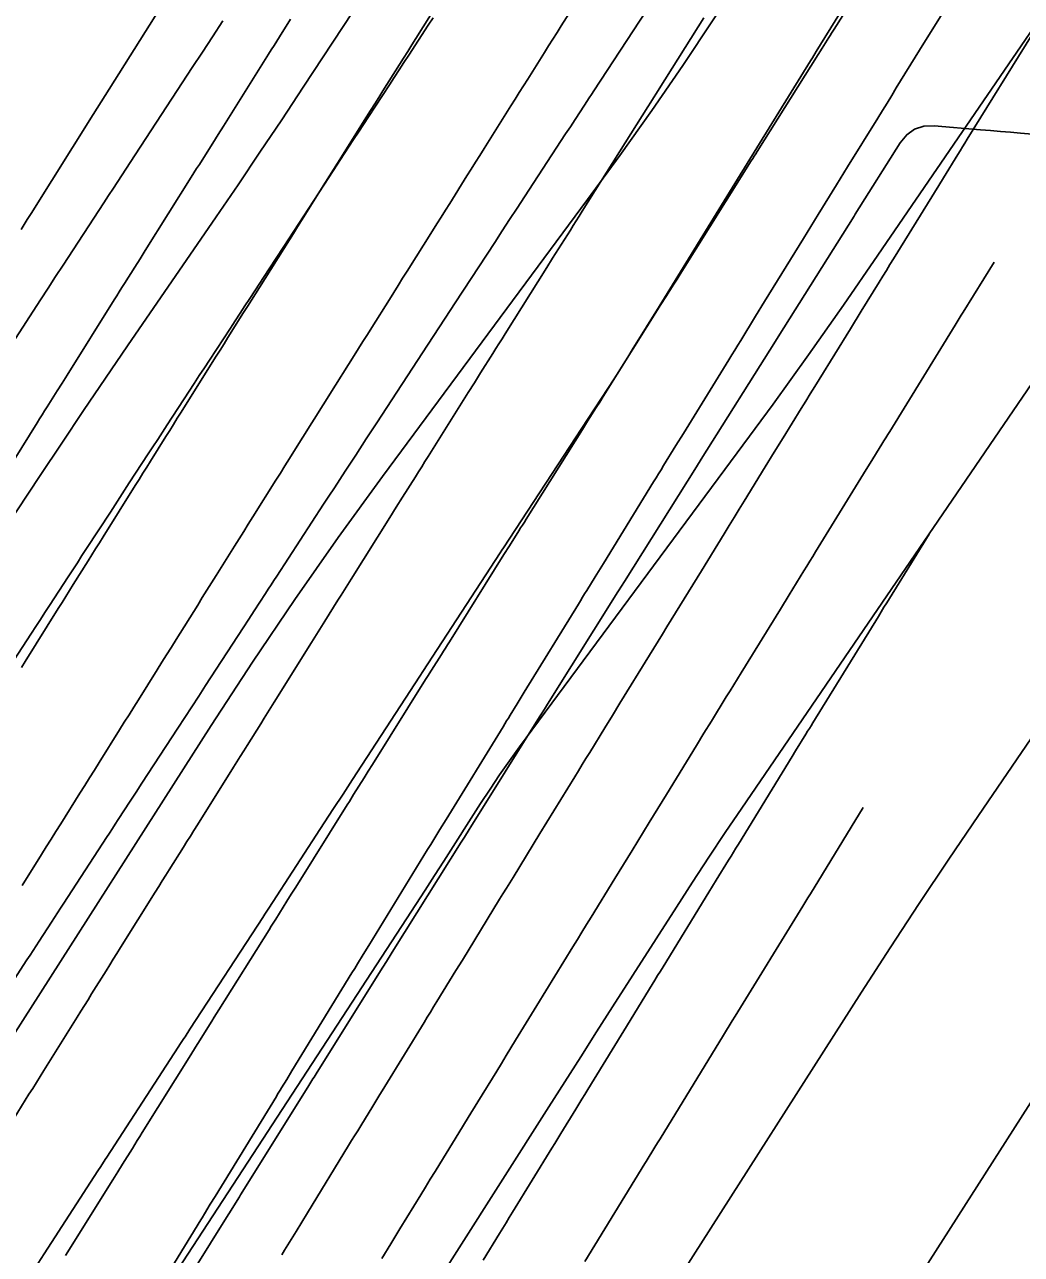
# Model space of a CAD drawing. Extents: x 1005228 to 1008882, y 1883389 to 1885754.
# Drawn here: x 1008650.38 to 1008684.62, y 1885305.69 to 1885347.93 of the extents above; entities that cross this region are included whole.
import ezdxf

# ---------------------------------------------------------------- set-up
doc = ezdxf.new("R2010")
doc.units = 0
for name, color, linetype in [('ATDIMS', 7, 'Continuous'), ('C-ANNO-NOTE', 7, 'Continuous'), ('S_BRIDGE', 7, 'Continuous'), ('TSOBSTACLE', 7, 'Continuous')]:
    doc.layers.add(name, color=color, linetype=linetype)

msp = doc.modelspace()

# ---------------------------------------------------------------- linework, layer by layer
at = {"layer": 'ATDIMS'}
for points in [[(1008664.415, 1885348.162), (1008664.247, 1885347.906), (1008663.578, 1885346.882), (1008663.411, 1885346.627), (1008663.243, 1885346.371), (1008663.076, 1885346.115), (1008662.909, 1885345.859), (1008662.189, 1885344.758), (1008662.018, 1885344.497), (1008661.848, 1885344.237), (1008661.677, 1885343.976), (1008661.506, 1885343.715), (1008660.824, 1885342.671), (1008660.654, 1885342.411), (1008660.483, 1885342.15), (1008660.312, 1885341.889), (1008660.142, 1885341.628), (1008659.28, 1885340.31), (1008658.78, 1885339.545), (1008658.113, 1885338.525), (1008657.946, 1885338.27), (1008657.78, 1885338.015), (1008657.613, 1885337.759), (1008657.446, 1885337.504), (1008656.73, 1885336.408), (1008656.555, 1885336.14), (1008656.38, 1885335.873), (1008656.205, 1885335.605), (1008656.03, 1885335.337), (1008655.275, 1885334.179), (1008655.113, 1885333.93), (1008654.951, 1885333.681), (1008654.788, 1885333.431), (1008654.626, 1885333.182), (1008653.976, 1885332.186), (1008653.813, 1885331.937), (1008653.651, 1885331.687), (1008653.489, 1885331.438), (1008653.326, 1885331.189), (1008652.508, 1885329.934), (1008652.35, 1885329.691), (1008652.191, 1885329.447), (1008652.033, 1885329.204), (1008651.874, 1885328.961), (1008651.233, 1885327.977), (1008651.078, 1885327.739), (1008650.923, 1885327.501), (1008650.768, 1885327.263), (1008650.613, 1885327.025), (1008649.993, 1885326.074)], [(1008649.16, 1885331.617), (1008650.807, 1885334.247), (1008650.893, 1885334.385), (1008650.979, 1885334.522), (1008651.065, 1885334.659), (1008651.151, 1885334.796), (1008651.495, 1885335.345), (1008651.667, 1885335.619), (1008651.839, 1885335.893), (1008653.454, 1885338.47), (1008653.543, 1885338.611), (1008653.632, 1885338.753), (1008653.721, 1885338.894), (1008653.81, 1885339.036), (1008654.166, 1885339.602), (1008654.343, 1885339.885), (1008654.521, 1885340.168), (1008656.105, 1885342.689), (1008656.197, 1885342.835), (1008656.289, 1885342.981), (1008656.381, 1885343.127), (1008656.473, 1885343.273), (1008656.84, 1885343.858), (1008657.023, 1885344.15), (1008657.207, 1885344.442), (1008658.757, 1885346.908), (1008658.852, 1885347.059), (1008658.946, 1885347.21), (1008659.041, 1885347.36), (1008659.136, 1885347.511), (1008659.515, 1885348.114)], [(1008655.169, 1885303.526), (1008657.31, 1885306.957), (1008657.473, 1885307.219), (1008657.677, 1885307.546), (1008657.759, 1885307.677), (1008657.8, 1885307.742), (1008659.994, 1885311.256), (1008660.14, 1885311.49), (1008660.285, 1885311.723), (1008660.322, 1885311.782), (1008660.358, 1885311.84), (1008660.395, 1885311.899), (1008660.431, 1885311.957), (1008662.683, 1885315.554), (1008662.812, 1885315.759), (1008662.972, 1885316.015), (1008663.068, 1885316.168), (1008665.375, 1885319.851), (1008665.485, 1885320.027), (1008665.65, 1885320.291), (1008665.705, 1885320.379), (1008668.067, 1885324.15), (1008668.159, 1885324.296), (1008668.273, 1885324.48), (1008668.342, 1885324.589), (1008670.762, 1885328.448), (1008670.908, 1885328.681), (1008670.963, 1885328.769), (1008670.982, 1885328.798), (1008673.462, 1885332.746), (1008673.625, 1885333.004), (1008676.173, 1885337.058), (1008676.268, 1885337.209), (1008678.87, 1885341.348), (1008678.911, 1885341.413), (1008680.458, 1885343.869), (1008680.683, 1885344.147), (1008680.952, 1885344.337), (1008681.266, 1885344.438), (1008681.623, 1885344.451), (1008683.214, 1885344.318), (1008683.558, 1885344.289), (1008683.902, 1885344.26), (1008684.245, 1885344.231), (1008684.589, 1885344.202), (1008686.652, 1885344.027)], [(1008683.683, 1885339.773), (1008682.623, 1885338.055), (1008682.555, 1885337.944), (1008682.349, 1885337.611), (1008680.098, 1885333.958), (1008680.031, 1885333.849), (1008679.964, 1885333.74), (1008679.897, 1885333.631), (1008679.83, 1885333.522), (1008679.427, 1885332.869), (1008679.293, 1885332.651), (1008677.553, 1885329.827), (1008677.452, 1885329.663), (1008677.351, 1885329.499), (1008677.25, 1885329.334), (1008677.149, 1885329.17), (1008676.644, 1885328.349), (1008676.341, 1885327.857), (1008674.996, 1885325.672), (1008674.868, 1885325.464), (1008674.74, 1885325.256), (1008674.612, 1885325.048), (1008674.484, 1885324.84), (1008673.973, 1885324.008), (1008673.717, 1885323.592), (1008673.461, 1885323.175), (1008672.427, 1885321.493), (1008672.28, 1885321.252), (1008672.132, 1885321.012), (1008671.984, 1885320.771), (1008671.837, 1885320.531), (1008671.246, 1885319.569), (1008670.951, 1885319.089), (1008670.656, 1885318.608), (1008669.836, 1885317.272), (1008669.681, 1885317.019), (1008669.525, 1885316.766), (1008669.37, 1885316.514), (1008669.215, 1885316.261), (1008668.594, 1885315.249), (1008668.284, 1885314.743), (1008667.973, 1885314.237), (1008667.245, 1885313.05), (1008667.082, 1885312.785), (1008666.92, 1885312.52), (1008666.757, 1885312.255), (1008666.595, 1885311.99), (1008665.945, 1885310.931), (1008665.62, 1885310.401), (1008665.296, 1885309.871), (1008664.642, 1885308.805), (1008664.479, 1885308.539), (1008664.316, 1885308.273), (1008664.153, 1885308.007), (1008663.99, 1885307.741), (1008663.274, 1885306.57), (1008662.962, 1885306.061), (1008662.65, 1885305.552)]]:
    msp.add_lwpolyline(points, dxfattribs=at)
at = {"layer": 'C-ANNO-NOTE'}
for points in [[(1008690.721, 1885373.941), (1008682.278, 1885360.699), (1008681.262, 1885359.113), (1008680.241, 1885357.531), (1008679.214, 1885355.952), (1008678.18, 1885354.378), (1008674.035, 1885348.088), (1008672.988, 1885346.523), (1008671.92, 1885344.972), (1008670.831, 1885343.437), (1008669.72, 1885341.917), (1008662.678, 1885332.413), (1008661.15, 1885330.311), (1008659.658, 1885328.185), (1008658.203, 1885326.033), (1008656.786, 1885323.855), (1008649.975, 1885313.19), (1008649.002, 1885311.671), (1008648.025, 1885310.154), (1008647.045, 1885308.64), (1008646.061, 1885307.128), (1008642.116, 1885301.086)], [(1008647.457, 1885292.644), (1008663.498, 1885317.217), (1008663.82, 1885317.711), (1008664.14, 1885318.205), (1008664.459, 1885318.701), (1008664.777, 1885319.197), (1008666.045, 1885321.183), (1008666.367, 1885321.677), (1008666.696, 1885322.165), (1008667.035, 1885322.647), (1008667.381, 1885323.124), (1008674.86, 1885333.216), (1008676.092, 1885334.897), (1008677.309, 1885336.589), (1008678.509, 1885338.293), (1008679.694, 1885340.008), (1008686.35, 1885349.746)], [(1008686.263, 1885337.475), (1008675.016, 1885321.021), (1008674.445, 1885320.178), (1008673.88, 1885319.331), (1008673.322, 1885318.479), (1008672.77, 1885317.624), (1008670.577, 1885314.192), (1008670.028, 1885313.333), (1008669.481, 1885312.475), (1008668.933, 1885311.616), (1008668.386, 1885310.758), (1008654.161, 1885288.409)], [(1008672.997, 1885305.103), (1008679.129, 1885314.696), (1008680.116, 1885316.227), (1008681.114, 1885317.749), (1008682.124, 1885319.264), (1008683.146, 1885320.771), (1008687.256, 1885326.785)]]:
    msp.add_lwpolyline(points, dxfattribs=at)
at = {"layer": 'S_BRIDGE'}
for points in [[(1008671.185, 1885362.822), (1008659.952, 1885345.777), (1008659.211, 1885344.658), (1008658.464, 1885343.542), (1008657.712, 1885342.43), (1008656.955, 1885341.321), (1008653.917, 1885336.893), (1008653.159, 1885335.784), (1008652.407, 1885334.672), (1008651.659, 1885333.557), (1008650.916, 1885332.438), (1008638.746, 1885314.031), (1008637.999, 1885312.913), (1008637.242, 1885311.802), (1008636.475, 1885310.699), (1008635.697, 1885309.602), (1008632.565, 1885305.23)], [(1008634.576, 1885231.379), (1008650.315, 1885254.216), (1008650.662, 1885254.727), (1008651.004, 1885255.243), (1008651.339, 1885255.762), (1008651.667, 1885256.285), (1008652.97, 1885258.387), (1008653.294, 1885258.913), (1008653.613, 1885259.442), (1008653.929, 1885259.973), (1008654.241, 1885260.507), (1008668.02, 1885284.307), (1008668.372, 1885284.908), (1008668.731, 1885285.506), (1008669.096, 1885286.1), (1008669.467, 1885286.69), (1008670.965, 1885289.043), (1008671.34, 1885289.631), (1008671.715, 1885290.219), (1008672.09, 1885290.807), (1008672.465, 1885291.395), (1008687.771, 1885315.34)]]:
    msp.add_lwpolyline(points, dxfattribs=at)
at = {"layer": 'TSOBSTACLE'}
for points in [[(1008680.349, 1885351.193), (1008678.193, 1885347.774), (1008678.147, 1885347.701), (1008678.101, 1885347.628), (1008678.055, 1885347.555), (1008678.009, 1885347.483), (1008677.78, 1885347.118), (1008677.642, 1885346.899), (1008675.545, 1885343.569), (1008675.494, 1885343.489), (1008675.444, 1885343.409), (1008675.393, 1885343.329), (1008675.343, 1885343.248), (1008675.09, 1885342.847), (1008674.939, 1885342.606), (1008672.9, 1885339.362), (1008672.79, 1885339.187), (1008672.68, 1885339.012), (1008672.405, 1885338.575), (1008672.24, 1885338.312), (1008670.255, 1885335.154), (1008670.136, 1885334.965), (1008670.017, 1885334.776), (1008669.72, 1885334.303), (1008669.541, 1885334.019), (1008667.61, 1885330.946), (1008667.546, 1885330.844), (1008667.482, 1885330.742), (1008667.419, 1885330.641), (1008667.355, 1885330.539), (1008667.036, 1885330.031), (1008666.845, 1885329.726), (1008664.969, 1885326.734), (1008664.901, 1885326.626), (1008664.833, 1885326.517), (1008664.765, 1885326.409), (1008664.697, 1885326.3), (1008664.357, 1885325.757), (1008664.221, 1885325.54), (1008664.153, 1885325.432), (1008662.33, 1885322.521), (1008662.186, 1885322.291), (1008662.041, 1885322.06), (1008661.68, 1885321.484), (1008661.536, 1885321.253), (1008661.464, 1885321.138), (1008659.692, 1885318.308), (1008659.539, 1885318.064), (1008659.386, 1885317.82), (1008659.004, 1885317.21), (1008658.852, 1885316.966), (1008658.775, 1885316.844), (1008657.053, 1885314.094), (1008656.973, 1885313.965), (1008656.892, 1885313.837), (1008656.812, 1885313.708), (1008656.732, 1885313.58), (1008656.411, 1885313.065), (1008656.25, 1885312.808), (1008656.089, 1885312.551), (1008654.42, 1885309.876), (1008654.335, 1885309.741), (1008654.251, 1885309.606), (1008654.167, 1885309.471), (1008654.083, 1885309.336), (1008653.746, 1885308.796), (1008653.577, 1885308.526), (1008653.409, 1885308.256), (1008651.787, 1885305.658)], [(1008650.738, 1885305.239), (1008651.046, 1885305.713), (1008652.896, 1885308.562), (1008652.998, 1885308.718), (1008653.149, 1885308.952), (1008653.2, 1885309.03), (1008655.654, 1885312.808), (1008655.739, 1885312.94), (1008655.847, 1885313.106), (1008655.889, 1885313.171), (1008656.057, 1885313.429), (1008656.078, 1885313.461), (1008658.557, 1885317.268), (1008658.626, 1885317.374), (1008658.764, 1885317.585), (1008660.67, 1885320.511), (1008660.993, 1885321.007), (1008661.317, 1885321.503), (1008661.64, 1885322), (1008661.964, 1885322.496), (1008663.953, 1885325.549), (1008664.062, 1885325.715), (1008666.714, 1885329.783), (1008666.774, 1885329.875), (1008666.827, 1885329.955), (1008669.515, 1885334.068), (1008670.626, 1885335.767), (1008670.786, 1885336.013), (1008670.944, 1885336.26), (1008671.1, 1885336.507), (1008671.254, 1885336.756), (1008672.176, 1885338.252), (1008674.776, 1885342.471), (1008674.87, 1885342.623), (1008677.377, 1885346.688), (1008677.441, 1885346.791), (1008677.569, 1885346.998), (1008679.977, 1885350.896)], [(1008650.256, 1885340.893), (1008650.471, 1885341.236), (1008650.601, 1885341.442), (1008652.736, 1885344.841), (1008652.873, 1885345.058), (1008653.146, 1885345.493), (1008653.283, 1885345.711), (1008655.389, 1885349.062)], [(1008669.779, 1885349.417), (1008668.812, 1885347.881), (1008668.668, 1885347.652), (1008668.524, 1885347.423), (1008668.38, 1885347.194), (1008668.236, 1885346.965), (1008667.66, 1885346.049), (1008667.516, 1885345.82), (1008667.372, 1885345.591), (1008667.228, 1885345.362), (1008667.084, 1885345.133), (1008666.163, 1885343.668), (1008666.016, 1885343.433), (1008665.868, 1885343.198), (1008665.72, 1885342.963), (1008665.573, 1885342.728), (1008664.982, 1885341.788), (1008664.834, 1885341.553), (1008664.687, 1885341.318), (1008664.539, 1885341.083), (1008664.391, 1885340.848), (1008663.515, 1885339.455), (1008663.364, 1885339.214), (1008663.212, 1885338.973), (1008663.061, 1885338.732), (1008662.91, 1885338.491), (1008662.305, 1885337.528), (1008662.153, 1885337.287), (1008662.002, 1885337.047), (1008661.851, 1885336.806), (1008661.699, 1885336.565), (1008660.867, 1885335.241), (1008660.712, 1885334.994), (1008660.557, 1885334.748), (1008660.403, 1885334.501), (1008660.248, 1885334.254), (1008659.629, 1885333.267), (1008659.474, 1885333.021), (1008659.32, 1885332.774), (1008659.165, 1885332.527), (1008659.01, 1885332.28), (1008658.223, 1885331.024), (1008658.064, 1885330.772), (1008657.906, 1885330.519), (1008657.748, 1885330.267), (1008657.59, 1885330.015), (1008656.958, 1885329.005), (1008656.8, 1885328.753), (1008656.641, 1885328.5), (1008656.483, 1885328.248), (1008656.325, 1885327.995), (1008655.58, 1885326.806), (1008655.419, 1885326.548), (1008655.257, 1885326.29), (1008655.096, 1885326.032), (1008654.934, 1885325.774), (1008654.288, 1885324.742), (1008654.127, 1885324.484), (1008653.965, 1885324.226), (1008653.803, 1885323.968), (1008653.642, 1885323.71), (1008652.938, 1885322.587), (1008652.774, 1885322.324), (1008652.609, 1885322.06), (1008652.444, 1885321.797), (1008652.279, 1885321.533), (1008651.619, 1885320.479), (1008651.454, 1885320.216), (1008651.289, 1885319.953), (1008651.124, 1885319.689), (1008650.959, 1885319.426), (1008650.292, 1885318.361)], [(1008650.268, 1885325.855), (1008650.393, 1885326.054), (1008651.537, 1885327.881), (1008651.665, 1885328.085), (1008651.793, 1885328.29), (1008651.921, 1885328.494), (1008652.049, 1885328.699), (1008652.561, 1885329.517), (1008652.69, 1885329.721), (1008652.818, 1885329.926), (1008652.946, 1885330.13), (1008653.074, 1885330.335), (1008654.18, 1885332.102), (1008654.311, 1885332.311), (1008654.443, 1885332.521), (1008654.574, 1885332.73), (1008654.705, 1885332.94), (1008655.231, 1885333.777), (1008655.362, 1885333.987), (1008655.493, 1885334.196), (1008655.625, 1885334.406), (1008655.756, 1885334.615), (1008656.826, 1885336.321), (1008656.96, 1885336.536), (1008657.095, 1885336.75), (1008657.229, 1885336.965), (1008657.364, 1885337.179), (1008657.903, 1885338.037), (1008658.038, 1885338.251), (1008658.173, 1885338.466), (1008658.307, 1885338.68), (1008658.442, 1885338.895), (1008659.475, 1885340.538), (1008659.613, 1885340.758), (1008659.751, 1885340.977), (1008659.889, 1885341.197), (1008660.027, 1885341.416), (1008660.579, 1885342.295), (1008660.717, 1885342.515), (1008660.855, 1885342.734), (1008660.993, 1885342.954), (1008661.131, 1885343.173), (1008662.124, 1885344.754), (1008662.266, 1885344.979), (1008662.407, 1885345.204), (1008662.548, 1885345.429), (1008662.69, 1885345.654), (1008663.255, 1885346.553), (1008663.397, 1885346.778), (1008663.538, 1885347.003), (1008663.679, 1885347.228), (1008663.821, 1885347.453), (1008664.774, 1885348.97)], [(1008682.289, 1885348.931), (1008681.444, 1885347.564), (1008681.124, 1885347.046), (1008680.324, 1885345.751), (1008680.164, 1885345.492), (1008680.004, 1885345.233), (1008679.844, 1885344.974), (1008679.684, 1885344.715), (1008678.651, 1885343.041), (1008678.272, 1885342.426), (1008677.64, 1885341.401), (1008677.513, 1885341.196), (1008677.387, 1885340.991), (1008677.26, 1885340.786), (1008677.134, 1885340.581), (1008675.799, 1885338.415), (1008675.491, 1885337.915), (1008674.977, 1885337.082), (1008674.874, 1885336.915), (1008674.772, 1885336.748), (1008674.669, 1885336.582), (1008674.566, 1885336.415), (1008673.009, 1885333.886), (1008672.754, 1885333.472), (1008672.328, 1885332.781), (1008672.243, 1885332.643), (1008672.158, 1885332.505), (1008672.073, 1885332.366), (1008671.988, 1885332.228), (1008670.261, 1885329.423), (1008669.975, 1885328.958), (1008669.688, 1885328.493), (1008669.617, 1885328.376), (1008669.545, 1885328.26), (1008669.474, 1885328.144), (1008669.402, 1885328.027), (1008667.544, 1885325.003), (1008667.301, 1885324.607), (1008667.057, 1885324.211), (1008666.997, 1885324.112), (1008666.936, 1885324.013), (1008666.875, 1885323.914), (1008666.814, 1885323.815), (1008664.856, 1885320.625), (1008664.645, 1885320.281), (1008664.434, 1885319.938), (1008664.328, 1885319.766), (1008664.222, 1885319.594), (1008662.207, 1885316.308), (1008662.012, 1885315.992), (1008661.818, 1885315.675), (1008661.721, 1885315.517), (1008661.624, 1885315.359), (1008659.561, 1885311.994), (1008659.383, 1885311.703), (1008659.205, 1885311.413), (1008659.16, 1885311.34), (1008659.116, 1885311.268), (1008659.071, 1885311.195), (1008659.027, 1885311.123), (1008656.921, 1885307.681), (1008656.758, 1885307.415), (1008656.555, 1885307.083), (1008656.473, 1885306.95), (1008656.433, 1885306.883), (1008654.284, 1885303.37)], [(1008673.711, 1885348.158), (1008672.178, 1885345.725), (1008672.081, 1885345.571), (1008671.984, 1885345.416), (1008671.886, 1885345.261), (1008671.789, 1885345.107), (1008671.4, 1885344.488), (1008671.206, 1885344.179), (1008671.011, 1885343.869), (1008669.531, 1885341.515), (1008669.43, 1885341.354), (1008669.329, 1885341.193), (1008669.227, 1885341.031), (1008669.126, 1885340.87), (1008668.721, 1885340.225), (1008668.518, 1885339.903), (1008668.315, 1885339.58), (1008666.885, 1885337.304), (1008666.78, 1885337.137), (1008666.674, 1885336.969), (1008666.569, 1885336.801), (1008666.463, 1885336.634), (1008666.042, 1885335.963), (1008665.831, 1885335.627), (1008665.62, 1885335.292), (1008664.239, 1885333.093), (1008664.129, 1885332.919), (1008664.02, 1885332.745), (1008663.911, 1885332.571), (1008663.801, 1885332.397), (1008663.364, 1885331.7), (1008663.146, 1885331.351), (1008662.928, 1885331.003), (1008661.596, 1885328.879), (1008661.483, 1885328.699), (1008661.37, 1885328.518), (1008661.256, 1885328.338), (1008661.143, 1885328.157), (1008660.691, 1885327.435), (1008660.578, 1885327.255), (1008660.465, 1885327.074), (1008660.352, 1885326.894), (1008660.239, 1885326.713), (1008658.955, 1885324.664), (1008658.838, 1885324.477), (1008658.722, 1885324.29), (1008658.605, 1885324.104), (1008658.488, 1885323.917), (1008658.02, 1885323.171), (1008657.904, 1885322.984), (1008657.787, 1885322.797), (1008657.67, 1885322.611), (1008657.553, 1885322.424), (1008656.315, 1885320.447), (1008656.194, 1885320.255), (1008656.074, 1885320.062), (1008655.953, 1885319.869), (1008655.832, 1885319.677), (1008655.35, 1885318.906), (1008655.229, 1885318.713), (1008655.109, 1885318.52), (1008654.988, 1885318.328), (1008654.867, 1885318.135), (1008653.675, 1885316.231), (1008653.551, 1885316.032), (1008653.426, 1885315.833), (1008653.302, 1885315.635), (1008653.178, 1885315.436), (1008652.682, 1885314.64), (1008652.557, 1885314.442), (1008652.433, 1885314.243), (1008652.309, 1885314.044), (1008652.185, 1885313.845), (1008651.04, 1885312.011), (1008650.912, 1885311.806), (1008650.784, 1885311.601), (1008650.657, 1885311.397), (1008650.529, 1885311.192), (1008650.018, 1885310.373)], [(1008671.738, 1885348.409), (1008669.934, 1885345.655), (1008669.853, 1885345.531), (1008669.772, 1885345.408), (1008669.692, 1885345.284), (1008669.611, 1885345.16), (1008669.287, 1885344.666), (1008669.126, 1885344.419), (1008668.964, 1885344.172), (1008667.549, 1885342.008), (1008667.294, 1885341.619), (1008667.039, 1885341.229), (1008666.784, 1885340.839), (1008666.529, 1885340.449), (1008665.172, 1885338.374), (1008664.999, 1885338.109), (1008664.826, 1885337.844), (1008664.22, 1885336.917), (1008662.478, 1885334.253), (1008662.297, 1885333.976), (1008662.116, 1885333.699), (1008661.755, 1885333.146), (1008661.664, 1885333.008), (1008661.574, 1885332.869), (1008661.484, 1885332.731), (1008661.393, 1885332.592), (1008661.02, 1885332.02), (1008660.835, 1885331.737), (1008660.651, 1885331.453), (1008659.039, 1885328.981), (1008658.943, 1885328.834), (1008658.846, 1885328.686), (1008658.75, 1885328.539), (1008658.654, 1885328.391), (1008658.27, 1885327.801), (1008658.077, 1885327.506), (1008657.885, 1885327.211), (1008656.598, 1885325.236), (1008656.359, 1885324.869), (1008656.12, 1885324.502), (1008655.881, 1885324.135), (1008655.642, 1885323.768), (1008654.41, 1885321.877), (1008654.206, 1885321.565), (1008654.003, 1885321.254), (1008653.597, 1885320.63), (1008653.495, 1885320.474), (1008653.394, 1885320.318), (1008653.292, 1885320.162), (1008653.191, 1885320.006), (1008651.722, 1885317.751), (1008651.617, 1885317.589), (1008651.511, 1885317.427), (1008651.406, 1885317.265), (1008651.301, 1885317.104), (1008650.879, 1885316.456), (1008650.774, 1885316.294), (1008650.669, 1885316.133), (1008650.564, 1885315.971), (1008650.458, 1885315.809), (1008650.023, 1885315.139)], [(1008657.185, 1885348.053), (1008656.828, 1885347.508), (1008656.656, 1885347.245), (1008656.484, 1885346.981), (1008656.139, 1885346.454), (1008655.967, 1885346.191), (1008655.795, 1885345.927), (1008654.003, 1885343.187), (1008653.427, 1885342.305), (1008653.262, 1885342.053), (1008653.097, 1885341.801), (1008651.705, 1885339.67), (1008651.445, 1885339.273), (1008651.186, 1885338.876), (1008650.926, 1885338.479), (1008650.667, 1885338.081), (1008649.218, 1885335.859)], [(1008684.985, 1885347.588), (1008682.763, 1885343.992), (1008682.681, 1885343.859), (1008682.599, 1885343.727), (1008682.517, 1885343.594), (1008682.435, 1885343.461), (1008681.943, 1885342.664), (1008681.779, 1885342.398), (1008680.229, 1885339.887), (1008680.106, 1885339.686), (1008679.982, 1885339.486), (1008679.859, 1885339.286), (1008679.735, 1885339.085), (1008679.118, 1885338.084), (1008678.747, 1885337.482), (1008677.677, 1885335.745), (1008677.522, 1885335.495), (1008677.368, 1885335.244), (1008677.213, 1885334.994), (1008677.059, 1885334.743), (1008676.442, 1885333.741), (1008676.133, 1885333.24), (1008675.824, 1885332.738), (1008675.099, 1885331.561), (1008674.927, 1885331.281), (1008674.755, 1885331.002), (1008674.582, 1885330.722), (1008674.41, 1885330.442), (1008673.627, 1885329.17), (1008673.33, 1885328.688), (1008673.033, 1885328.205), (1008672.439, 1885327.241), (1008672.291, 1885326.999), (1008672.143, 1885326.758), (1008671.994, 1885326.517), (1008671.846, 1885326.276), (1008670.829, 1885324.62), (1008670.57, 1885324.198), (1008670.311, 1885323.777), (1008669.793, 1885322.934), (1008669.663, 1885322.723), (1008669.534, 1885322.513), (1008669.404, 1885322.302), (1008669.275, 1885322.091), (1008668.082, 1885320.147), (1008667.851, 1885319.771), (1008667.62, 1885319.395), (1008667.158, 1885318.642), (1008667.042, 1885318.454), (1008666.927, 1885318.266), (1008666.811, 1885318.078), (1008666.696, 1885317.89), (1008665.416, 1885315.804), (1008665.197, 1885315.447), (1008664.978, 1885315.09), (1008664.54, 1885314.376), (1008664.43, 1885314.197), (1008664.321, 1885314.019), (1008664.211, 1885313.84), (1008664.102, 1885313.662), (1008662.754, 1885311.463), (1008662.546, 1885311.125), (1008662.339, 1885310.786), (1008661.923, 1885310.109), (1008661.82, 1885309.94), (1008661.716, 1885309.77), (1008661.612, 1885309.601), (1008661.509, 1885309.432), (1008660.097, 1885307.126), (1008659.901, 1885306.804), (1008659.704, 1885306.483), (1008659.311, 1885305.841), (1008659.213, 1885305.681)], [(1008681.448, 1885330.431), (1008679.996, 1885328.074), (1008679.9, 1885327.917), (1008679.707, 1885327.605), (1008677.456, 1885323.947), (1008677.396, 1885323.851), (1008677.337, 1885323.754), (1008677.278, 1885323.658), (1008677.219, 1885323.562), (1008676.864, 1885322.985), (1008676.746, 1885322.792), (1008674.899, 1885319.787), (1008674.815, 1885319.649), (1008674.73, 1885319.511), (1008674.645, 1885319.373), (1008674.56, 1885319.235), (1008674.136, 1885318.544), (1008673.882, 1885318.13), (1008672.312, 1885315.574), (1008672.218, 1885315.42), (1008672.124, 1885315.267), (1008672.03, 1885315.113), (1008671.936, 1885314.96), (1008671.465, 1885314.193), (1008671.183, 1885313.733), (1008669.725, 1885311.358), (1008669.622, 1885311.19), (1008669.519, 1885311.022), (1008669.416, 1885310.854), (1008669.313, 1885310.686), (1008668.798, 1885309.845), (1008668.592, 1885309.509), (1008668.488, 1885309.341), (1008667.139, 1885307.14), (1008667.028, 1885306.958), (1008666.916, 1885306.776), (1008666.804, 1885306.594), (1008666.693, 1885306.411), (1008666.135, 1885305.5)], [(1008679.19, 1885321.04), (1008677.372, 1885318.082), (1008677.284, 1885317.939), (1008677.108, 1885317.652), (1008674.789, 1885313.875), (1008674.69, 1885313.713), (1008674.392, 1885313.228), (1008672.206, 1885309.666), (1008672.118, 1885309.523), (1008672.031, 1885309.381), (1008671.725, 1885308.882), (1008671.681, 1885308.811), (1008669.624, 1885305.454)]]:
    msp.add_lwpolyline(points, dxfattribs=at)

doc.saveas('drawing.dxf')
